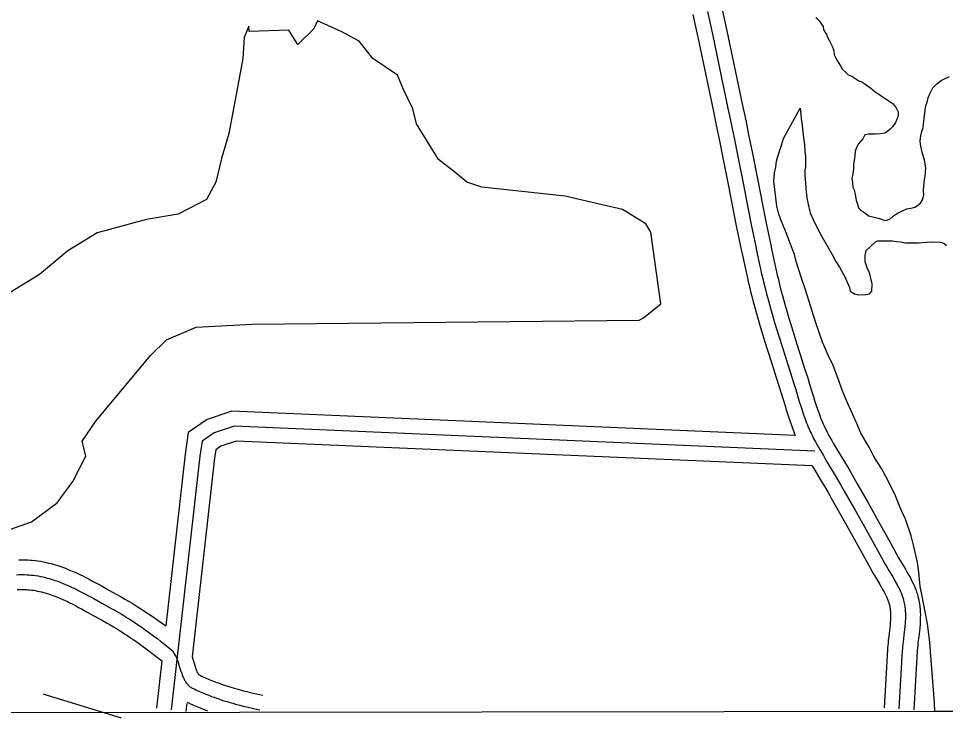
# Model space of a CAD drawing. Extents: x 3313442 to 3351311, y 721974 to 747360.
# Drawn here: x 3328999 to 3329933, y 727351 to 728067 of the extents above; entities that cross this region are included whole.
import ezdxf

# ---------------------------------------------------------------- set-up
doc = ezdxf.new("R2010")
doc.units = 0
for name, color, linetype in [('V-GRID-FRAM', 7, 'Continuous'), ('V-ROAD-CNTR', 7, 'Continuous'), ('V-SITE-VEGE', 7, 'Continuous'), ('V-TOPO-SHOR', 7, 'Continuous')]:
    doc.layers.add(name, color=color, linetype=linetype)

msp = doc.modelspace()

# ---------------------------------------------------------------- linework, layer by layer
at = {"layer": 'V-GRID-FRAM'}
msp.add_lwpolyline([(3317558.4, 745536.29), (3349036.99, 745582.07), (3349071.38, 727396.82), (3317576.91, 727351.01), (3317558.4, 745536.29)], dxfattribs=at)
at = {"layer": 'V-ROAD-CNTR'}
for points in [[(3329707.67, 728077.5), (3329710.38, 728065.24), (3329712.71, 728054.48), (3329728.41, 727979.6), (3329730.63, 727969.11), (3329732.67, 727959.23), (3329734.56, 727949.96), (3329738.04, 727932.62), (3329744.01, 727902.31), (3329748.49, 727879.62), (3329751.89, 727862.64), (3329754.49, 727849.93), (3329756.47, 727840.42), (3329757.98, 727833.3), (3329760.28, 727822.63), (3329762.64, 727811.98), (3329763.4, 727808.67), (3329764.14, 727805.49), (3329765.66, 727799.27), (3329767.14, 727793.47), (3329768.59, 727788.03), (3329769.98, 727782.93), (3329771.32, 727778.16), (3329772.6, 727773.69), (3329775.08, 727765.27), (3329777.31, 727757.92), (3329779.29, 727751.49), (3329782.84, 727740.18), (3329788.26, 727723.17), (3329790.98, 727714.63), (3329793.69, 727706.03), (3329795.97, 727698.64), (3329799.85, 727685.87), (3329801.31, 727681.23), (3329802.62, 727677.22), (3329803.79, 727673.76), (3329804.85, 727670.77), (3329805.8, 727668.2), (3329806.65, 727665.97), (3329807.41, 727664.04), (3329808.08, 727662.41), (3329809.33, 727659.47), (3329810.28, 727657.35), (3329811, 727655.8), (3329812.15, 727653.44), (3329813.35, 727651.11), (3329815.06, 727647.9), (3329816.72, 727644.88), (3329818.31, 727642.04), (3329819.82, 727639.41), (3329822.74, 727634.4), (3329825.33, 727630.03), (3329834.67, 727614.53), (3329837.04, 727610.56), (3329840.54, 727604.59), (3329842.29, 727601.54), (3329844.01, 727598.5), (3329854.8, 727579.18)], [(3329678.39, 728070.94), (3329681.07, 728058.82), (3329683.36, 728048.23), (3329699.05, 727973.42), (3329701.26, 727962.97), (3329703.29, 727953.19), (3329705.15, 727944.02), (3329708.61, 727926.77), (3329714.58, 727896.51), (3329719.07, 727873.77), (3329722.49, 727856.69), (3329725.11, 727843.87), (3329727.11, 727834.25), (3329728.64, 727827.03), (3329730.97, 727816.22), (3329733.37, 727805.39), (3329734.17, 727801.9), (3329734.97, 727798.5), (3329736.56, 727792), (3329738.11, 727785.91), (3329739.62, 727780.23), (3329741.07, 727774.92), (3329742.46, 727769.97), (3329743.79, 727765.32), (3329746.33, 727756.69), (3329748.62, 727749.15), (3329750.65, 727742.57), (3329754.24, 727731.14), (3329759.67, 727714.07), (3329762.38, 727705.56), (3329765.06, 727697.09), (3329767.28, 727689.86), (3329771.19, 727677.01), (3329772.74, 727672.08), (3329774.15, 727667.75), (3329775.44, 727663.94), (3329781.35, 727647.22)], [(3329693.03, 728074.22), (3329695.73, 728062.03), (3329698.04, 728051.35), (3329713.73, 727976.51), (3329715.94, 727966.04), (3329717.98, 727956.21), (3329719.86, 727946.99), (3329723.32, 727929.69), (3329729.29, 727899.41), (3329733.78, 727876.69), (3329737.19, 727859.66), (3329739.8, 727846.9), (3329741.79, 727837.34), (3329743.31, 727830.17), (3329745.63, 727819.42), (3329748.01, 727808.69), (3329748.78, 727805.28), (3329749.56, 727801.99), (3329751.11, 727795.63), (3329752.63, 727789.69), (3329754.1, 727784.13), (3329755.52, 727778.93), (3329756.89, 727774.06), (3329758.2, 727769.51), (3329760.71, 727760.98), (3329762.96, 727753.54), (3329764.97, 727747.03), (3329768.54, 727735.66), (3329773.97, 727718.62), (3329776.68, 727710.09), (3329779.38, 727701.56), (3329781.63, 727694.25), (3329785.52, 727681.44), (3329787.03, 727676.66), (3329788.39, 727672.48), (3329789.62, 727668.85), (3329790.74, 727665.69), (3329791.75, 727662.93), (3329792.66, 727660.53), (3329793.49, 727658.45), (3329794.23, 727656.63), (3329795.58, 727653.46), (3329796.64, 727651.11), (3329797.46, 727649.35), (3329798.73, 727646.74), (3329800.06, 727644.15), (3329801.87, 727640.75), (3329803.61, 727637.6), (3329805.26, 727634.65), (3329806.83, 727631.91), (3329809.81, 727626.79), (3329812.46, 727622.33), (3329821.81, 727606.81), (3329824.13, 727602.92), (3329827.56, 727597.06), (3329829.26, 727594.12), (3329830.93, 727591.16), (3329841.7, 727571.87)], [(3329781.54, 727647.22), (3329214.21, 727671.71), (3329189.36, 727663.27), (3329170.18, 727650.05), (3329166.91, 727628.15), (3329147.41, 727455.4)], [(3329801.29, 727631.35), (3329216.37, 727656.6), (3329196.16, 727649.74), (3329184.05, 727641.39), (3329181.78, 727626.2), (3329152.95, 727370.69)], [(3329798.49, 727616.46), (3329218.53, 727641.49), (3329202.95, 727636.2), (3329197.92, 727632.74), (3329196.66, 727624.25), (3329174.06, 727424.01)], [(3329798.49, 727616.46), (3329808.94, 727599.1), (3329811.22, 727595.29), (3329814.59, 727589.54), (3329816.22, 727586.7), (3329817.85, 727583.81), (3329828.6, 727564.55)], [(3329854.8, 727579.18), (3329865.57, 727559.89), (3329875.61, 727541.93), (3329885.62, 727524.01), (3329886.66, 727522.17), (3329888.72, 727518.65), (3329892.53, 727512.3), (3329894.01, 727509.79), (3329895.31, 727507.52), (3329896.46, 727505.47), (3329897.44, 727503.64), (3329898.3, 727502), (3329899.07, 727500.48), (3329900.31, 727497.89), (3329901.22, 727495.85), (3329901.92, 727494.22), (3329902.87, 727491.82), (3329903.78, 727489.31), (3329904.49, 727487.16), (3329905.09, 727485.05), (3329905.6, 727483.02), (3329906.03, 727481.06), (3329906.39, 727479.17), (3329906.68, 727477.36), (3329906.92, 727475.61), (3329907.1, 727473.93), (3329907.25, 727472.31), (3329907.35, 727470.76), (3329907.43, 727469.21), (3329907.5, 727466.43), (3329907.49, 727463.79), (3329907.42, 727461.37), (3329907.32, 727459.13), (3329907.18, 727457.01), (3329906.86, 727453.27), (3329906.52, 727450), (3329905.88, 727444.56), (3329905.4, 727440.59), (3329905.06, 727437.71), (3329904.84, 727435.65), (3329904.54, 727432.53), (3329904.42, 727431.07), (3329904.32, 727429.56), (3329902.58, 727400.24), (3329900.84, 727370.87)], [(3329828.61, 727564.55), (3329839.38, 727545.26), (3329849.42, 727527.3), (3329859.48, 727509.29), (3329860.68, 727507.17), (3329862.92, 727503.35), (3329866.74, 727496.98), (3329868.08, 727494.7), (3329869.21, 727492.73), (3329870.15, 727491.05), (3329870.94, 727489.58), (3329871.6, 727488.31), (3329872.14, 727487.25), (3329873.09, 727485.27), (3329873.73, 727483.83), (3329874.17, 727482.8), (3329874.83, 727481.15), (3329875.42, 727479.52), (3329875.8, 727478.36), (3329876.12, 727477.24), (3329876.4, 727476.14), (3329876.63, 727475.07), (3329876.83, 727474.01), (3329877, 727472.97), (3329877.14, 727471.95), (3329877.25, 727470.94), (3329877.34, 727469.95), (3329877.41, 727468.98), (3329877.45, 727468.08), (3329877.5, 727466.11), (3329877.49, 727464.28), (3329877.44, 727462.52), (3329877.36, 727460.83), (3329877.26, 727459.26), (3329876.99, 727456.08), (3329876.7, 727453.3), (3329876.1, 727448.13), (3329875.61, 727444.16), (3329875.25, 727441.09), (3329874.99, 727438.69), (3329874.65, 727435.14), (3329874.5, 727433.25), (3329874.38, 727431.43), (3329872.64, 727402.01), (3329870.9, 727372.64)], [(3329841.7, 727571.87), (3329852.48, 727552.58), (3329862.51, 727534.61), (3329872.55, 727516.65), (3329873.67, 727514.67), (3329875.82, 727511), (3329879.64, 727504.64), (3329881.05, 727502.24), (3329882.26, 727500.13), (3329883.3, 727498.26), (3329884.19, 727496.61), (3329884.95, 727495.16), (3329885.6, 727493.87), (3329886.7, 727491.58), (3329887.48, 727489.84), (3329888.04, 727488.51), (3329888.85, 727486.49), (3329889.6, 727484.42), (3329890.14, 727482.76), (3329890.61, 727481.15), (3329891, 727479.58), (3329891.33, 727478.07), (3329891.61, 727476.59), (3329891.84, 727475.17), (3329892.03, 727473.78), (3329892.18, 727472.44), (3329892.29, 727471.13), (3329892.38, 727469.87), (3329892.44, 727468.64), (3329892.5, 727466.27), (3329892.49, 727464.04), (3329892.43, 727461.94), (3329892.34, 727459.98), (3329892.22, 727458.13), (3329891.93, 727454.68), (3329891.61, 727451.65), (3329890.99, 727446.35), (3329890.5, 727442.38), (3329890.16, 727439.4), (3329889.91, 727437.17), (3329889.6, 727433.83), (3329889.46, 727432.16), (3329889.35, 727430.5), (3329887.61, 727401.13), (3329885.87, 727371.75)], [(3328999.35, 727521.92), (3329001.57, 727521.96), (3329003.65, 727521.96), (3329005.55, 727521.93), (3329008.72, 727521.81), (3329011.17, 727521.66), (3329013.08, 727521.5), (3329015.85, 727521.2), (3329018.64, 727520.82), (3329021.54, 727520.34), (3329024.3, 727519.82), (3329026.95, 727519.25), (3329029.48, 727518.66), (3329031.91, 727518.03), (3329034.25, 727517.39), (3329036.48, 727516.73), (3329038.63, 727516.05), (3329040.69, 727515.37), (3329042.67, 727514.69), (3329044.57, 727514), (3329046.44, 727513.3), (3329049.9, 727511.94), (3329053.15, 727510.58), (3329056.15, 727509.27), (3329058.93, 727508), (3329061.52, 727506.77), (3329063.92, 727505.61), (3329066.18, 727504.48), (3329070.29, 727502.38), (3329073.87, 727500.49), (3329077, 727498.81), (3329082.36, 727495.86), (3329090.3, 727491.43), (3329098.25, 727487.02), (3329102.46, 727484.67), (3329106.44, 727482.39), (3329110.12, 727480.22), (3329113.54, 727478.16), (3329116.71, 727476.2), (3329119.66, 727474.34), (3329122.4, 727472.58), (3329124.96, 727470.91), (3329127.36, 727469.31), (3329131.75, 727466.33), (3329147.41, 727455.4)], [(3328997.19, 727506.84), (3328999.59, 727506.92)], [(3328999.59, 727506.92), (3329001.7, 727506.96), (3329003.54, 727506.96), (3329005.15, 727506.93), (3329007.97, 727506.83), (3329010.08, 727506.69), (3329011.66, 727506.56), (3329014.04, 727506.31), (3329016.41, 727505.98), (3329018.92, 727505.57), (3329021.34, 727505.11), (3329023.67, 727504.62), (3329025.9, 727504.09), (3329028.05, 727503.54), (3329030.12, 727502.97), (3329032.12, 727502.38), (3329034.04, 727501.77), (3329035.89, 727501.16), (3329037.67, 727500.55), (3329039.4, 727499.92), (3329041.06, 727499.3), (3329044.26, 727498.04), (3329047.24, 727496.79), (3329050.02, 727495.57), (3329052.62, 727494.39), (3329055.04, 727493.25), (3329057.3, 727492.15), (3329059.42, 727491.09), (3329063.37, 727489.07), (3329066.82, 727487.25), (3329069.83, 727485.63), (3329075.1, 727482.74), (3329083, 727478.33), (3329090.95, 727473.91), (3329095.08, 727471.61), (3329098.9, 727469.42), (3329102.44, 727467.34), (3329105.72, 727465.35), (3329108.77, 727463.47), (3329111.61, 727461.68), (3329114.25, 727459.99), (3329116.7, 727458.38), (3329118.99, 727456.86), (3329123.24, 727453.97), (3329126.92, 727451.41), (3329130.11, 727449.13), (3329132.89, 727447.11), (3329135.3, 727445.32), (3329139.49, 727442.15), (3329142.6, 727439.74), (3329144.93, 727437.91), (3329148.39, 727435.13), (3329151.84, 727432.31), (3329152.38, 727431.85), (3329152.88, 727431.38), (3329153.37, 727430.89), (3329153.82, 727430.4), (3329154.25, 727429.9), (3329154.66, 727429.4), (3329155.43, 727428.36), (3329156.11, 727427.31), (3329156.74, 727426.26), (3329157.3, 727425.2), (3329157.82, 727424.15), (3329158.29, 727423.1), (3329158.72, 727422.07), (3329159.12, 727421.05), (3329159.85, 727419.04), (3329160.49, 727417.12), (3329162.76, 727409.82), (3329163.2, 727408.46), (3329163.62, 727407.21), (3329164.04, 727406.06), (3329164.44, 727404.99), (3329164.84, 727404.01), (3329165.23, 727403.1), (3329165.62, 727402.27), (3329165.99, 727401.51), (3329166.36, 727400.81), (3329166.71, 727400.17), (3329167.43, 727399), (3329168.1, 727398.02), (3329168.72, 727397.21), (3329169.3, 727396.52), (3329169.83, 727395.95), (3329170.31, 727395.47), (3329170.75, 727395.06)], [(3328997.83, 727491.85), (3329000.11, 727491.93)], [(3328999.84, 727491.92), (3329001.82, 727491.96), (3329003.42, 727491.96), (3329004.75, 727491.94), (3329007.21, 727491.85), (3329008.98, 727491.73), (3329010.24, 727491.63), (3329012.22, 727491.42), (3329014.17, 727491.15), (3329016.31, 727490.8), (3329018.38, 727490.41), (3329020.38, 727489.98), (3329022.32, 727489.52), (3329024.19, 727489.04), (3329026, 727488.54), (3329027.75, 727488.03), (3329029.44, 727487.49), (3329031.09, 727486.95), (3329032.68, 727486.4), (3329034.22, 727485.85), (3329035.67, 727485.3), (3329038.62, 727484.14), (3329041.34, 727483), (3329043.9, 727481.88), (3329046.3, 727480.79), (3329048.56, 727479.72), (3329050.68, 727478.69), (3329052.66, 727477.71), (3329056.45, 727475.76), (3329059.76, 727474.01), (3329062.67, 727472.45), (3329067.83, 727469.61), (3329075.71, 727465.22), (3329083.66, 727460.81), (3329087.69, 727458.56), (3329091.36, 727456.46), (3329094.75, 727454.45), (3329097.91, 727452.55), (3329100.84, 727450.74), (3329103.56, 727449.03), (3329106.09, 727447.4), (3329108.45, 727445.86), (3329110.62, 727444.41), (3329114.73, 727441.62), (3329118.27, 727439.15), (3329121.34, 727436.96), (3329124.01, 727435.02), (3329126.31, 727433.31), (3329130.37, 727430.24), (3329143.43, 727420.13)], [(3329174.06, 727424.01), (3329177.06, 727414.36), (3329177.43, 727413.2), (3329177.78, 727412.16), (3329178.11, 727411.26), (3329178.4, 727410.48), (3329178.68, 727409.8), (3329178.93, 727409.21), (3329179.16, 727408.72), (3329179.37, 727408.29), (3329179.56, 727407.93), (3329179.67, 727407.72), (3329180.02, 727407.15), (3329180.25, 727406.83), (3329180.41, 727406.61), (3329180.54, 727406.46), (3329180.63, 727406.37), (3329180.7, 727406.3), (3329180.94, 727406.07)], [(3329143.43, 727420.13), (3329138.04, 727372.37)], [(3329180.35, 727406.59), (3329180.84, 727406.18), (3329180.87, 727406.16), (3329180.8, 727406.21), (3329180.9, 727406.14), (3329181.12, 727406.03), (3329182.67, 727405.27), (3329184.3, 727404.5), (3329187.57, 727403), (3329190.63, 727401.66), (3329193.51, 727400.46), (3329196.23, 727399.38), (3329198.8, 727398.4), (3329201.21, 727397.5), (3329203.49, 727396.69), (3329205.61, 727395.96), (3329209.69, 727394.62), (3329213.26, 727393.5), (3329216.4, 727392.57), (3329219.17, 727391.78), (3329221.58, 727391.12), (3329225.9, 727389.98), (3329229.11, 727389.17), (3329234.01, 727388), (3329238.98, 727386.87), (3329242.14, 727386.17), (3329245.34, 727385.47)], [(3329170.75, 727395.06), (3329171.56, 727394.39), (3329172.2, 727393.91), (3329172.7, 727393.57), (3329173.48, 727393.1), (3329174.3, 727392.66), (3329176.16, 727391.76), (3329177.95, 727390.9), (3329181.45, 727389.3), (3329184.74, 727387.87), (3329187.85, 727386.57), (3329190.77, 727385.41), (3329193.51, 727384.36), (3329196.1, 727383.4), (3329198.53, 727382.54), (3329200.81, 727381.75), (3329205.11, 727380.33), (3329208.89, 727379.15), (3329212.21, 727378.17), (3329215.12, 727377.34), (3329217.67, 727376.63), (3329222.16, 727375.45), (3329225.53, 727374.6), (3329230.61, 727373.39), (3329235.7, 727372.23), (3329238.91, 727371.52), (3329242.11, 727370.82)], [(3329168.78, 727377.23), (3329167.85, 727369.01)], [(3329168.94, 727378.59), (3329169.64, 727378.25), (3329171.61, 727377.31), (3329175.33, 727375.61), (3329178.86, 727374.07), (3329182.18, 727372.68), (3329185.3, 727371.44), (3329188.23, 727370.32), (3329189.61, 727369.81)]]:
    msp.add_lwpolyline(points, dxfattribs=at)
at = {"layer": 'V-SITE-VEGE'}
for p, q in [((3329769.57, 727946.18), (3329786.38, 727976.74)), ((3329786.38, 727976.74), (3329787.05, 727970.48)), ((3329787.05, 727970.48), (3329787.39, 727965.95)), ((3329787.39, 727965.95), (3329788.07, 727962.47)), ((3329788.07, 727962.47), (3329789.41, 727949.59)), ((3329789.41, 727949.59), (3329790.77, 727940.19)), ((3329763.59, 727927.07), (3329767.81, 727939.58)), ((3329767.81, 727939.58), (3329769.57, 727946.18)), ((3329790.77, 727940.19), (3329791.1, 727933.58)), ((3329791.1, 727933.58), (3329791.78, 727927.67)), ((3329791.78, 727927.67), (3329791.74, 727917.58)), ((3329761.82, 727917.33), (3329762.53, 727923.24)), ((3329762.53, 727923.24), (3329763.59, 727927.07)), ((3329760.03, 727903.07), (3329760.75, 727911.76)), ((3329760.75, 727911.76), (3329761.82, 727917.33)), ((3329791.04, 727914.79), (3329791.02, 727909.23)), ((3329791.02, 727909.23), (3329791.69, 727901.57)), ((3329791.74, 727917.58), (3329791.04, 727914.79)), ((3329763.07, 727878.01), (3329760.03, 727903.07)), ((3329791.69, 727901.57), (3329792.02, 727896)), ((3329792.02, 727896), (3329793.03, 727886.6)), ((3329793.03, 727886.6), (3329794.05, 727881.38)), ((3329794.05, 727881.38), (3329796.45, 727871.28)), ((3329765.13, 727870), (3329763.07, 727878.01)), ((3329767.55, 727862.68), (3329765.13, 727870)), ((3329772.72, 727850.49), (3329767.55, 727862.68)), ((3329796.45, 727871.28), (3329799.56, 727864.66)), ((3329799.56, 727864.66), (3329804.75, 727854.2)), ((3329804.75, 727854.2), (3329808.55, 727846.89)), ((3329776.17, 727841.43), (3329772.72, 727850.49)), ((3329808.55, 727846.89), (3329818.58, 727829.45)), ((3329780.65, 727829.23), (3329776.17, 727841.43)), ((3329853.04, 727833.51), (3329862.46, 727842.18)), ((3329862.46, 727842.18), (3329864.21, 727843.21)), ((3329864.21, 727843.21), (3329879.52, 727843.16)), ((3329879.52, 727843.16), (3329883.34, 727842.45)), ((3329883.34, 727842.45), (3329887.52, 727842.09)), ((3329887.52, 727842.09), (3329892.38, 727841.03)), ((3329892.38, 727841.03), (3329905.95, 727840.98)), ((3329905.95, 727840.98), (3329913.61, 727841.65)), ((3329913.61, 727841.65), (3329918.83, 727841.98)), ((3329918.83, 727841.98), (3329927.88, 727841.95)), ((3329927.88, 727841.95), (3329931.35, 727840.55)), ((3329931.35, 727840.55), (3329933.78, 727838.45)), ((3329782.37, 727822.27), (3329780.65, 727829.23)), ((3329818.58, 727829.45), (3329822.38, 727822.48)), ((3329851.95, 727822.03), (3329851.98, 727828.3)), ((3329851.98, 727828.3), (3329853.04, 727833.51)), ((3329787.88, 727805.55), (3329782.37, 727822.27)), ((3329822.38, 727822.48), (3329826.19, 727816.55)), ((3329826.19, 727816.55), (3329831.03, 727807.49)), ((3329854.37, 727815.07), (3329851.95, 727822.03)), ((3329831.03, 727807.49), (3329833.79, 727801.56)), ((3329856.44, 727811.23), (3329854.37, 727815.07)), ((3329858.84, 727799.74), (3329856.44, 727811.23)), ((3329791.32, 727795.8), (3329787.88, 727805.55)), ((3329833.79, 727801.56), (3329836.21, 727795.99)), ((3329858.81, 727792.43), (3329858.84, 727799.74)), ((3329793.73, 727787.44), (3329791.32, 727795.8)), ((3329836.21, 727795.99), (3329836.89, 727792.51)), ((3329836.89, 727792.51), (3329841.06, 727789.71)), ((3329841.06, 727789.71), (3329845.23, 727788.65)), ((3329845.23, 727788.65), (3329852.89, 727788.97)), ((3329852.89, 727788.97), (3329856.37, 727789.66)), ((3329856.37, 727789.66), (3329858.81, 727792.43)), ((3329801.99, 727761.66), (3329793.73, 727787.44)), ((3329808.88, 727741.11), (3329801.99, 727761.66)), ((3329815.1, 727727.17), (3329808.88, 727741.11)), ((3329819.59, 727717.41), (3329815.1, 727727.17)), ((3329825.45, 727702.43), (3329819.59, 727717.41)), ((3329828.9, 727692.67), (3329825.45, 727702.43)), ((3329833.73, 727680.48), (3329828.9, 727692.67)), ((3329837.52, 727672.46), (3329833.73, 727680.48)), ((3329843.39, 727659.22), (3329837.52, 727672.46)), ((3329847.54, 727649.47), (3329843.39, 727659.22)), ((3329855.84, 727635.17), (3329847.54, 727649.47)), ((3329860.68, 727625.76), (3329855.84, 727635.17)), ((3329868.29, 727613.9), (3329860.68, 727625.76)), ((3329872.79, 727605.89), (3329868.29, 727613.9)), ((3329881.77, 727588.11), (3329872.79, 727605.89)), ((3329887.98, 727572.78), (3329881.77, 727588.11)), ((3329892.47, 727562.67), (3329887.98, 727572.78)), ((3329898.33, 727545.95), (3329892.47, 727562.67)), ((3329901.07, 727535.16), (3329898.33, 727545.95)), ((3329904.5, 727519.14), (3329901.07, 727535.16)), ((3329905.86, 727509.39), (3329904.5, 727519.14)), ((3329907.2, 727495.12), (3329905.86, 727509.39)), ((3329909.25, 727485.37), (3329907.2, 727495.12)), ((3329912.33, 727469.36), (3329909.25, 727485.37)), ((3329914.73, 727457.52), (3329912.33, 727469.36)), ((3329917.1, 727439.07), (3329914.73, 727457.52)), ((3329918.09, 727425.15), (3329917.1, 727439.07)), ((3329921.76, 727377.81), (3329918.09, 727425.15)), ((3329922, 727368.96), (3329921.76, 727377.81)), ((3329968.75, 727369.03), (3329922, 727368.96))]:
    msp.add_line(p, q, dxfattribs=at)
at = {"layer": 'V-TOPO-SHOR'}
msp.add_line((3329023.6, 727386.75), (3329102.63, 727362.82), dxfattribs=at)
for points in [[(3329802.2, 728068.13), (3329805.59, 728064.71), (3329809.54, 728059.03), (3329810.1, 728055.62), (3329812.92, 728051.07), (3329814.04, 728048.23), (3329815.73, 728045.39), (3329816.86, 728042.55), (3329818.55, 728039.14), (3329820.24, 728034.59), (3329820.79, 728030.62), (3329821.92, 728027.78), (3329824.74, 728023.23), (3329826.99, 728019.25), (3329829.25, 728015.84), (3329832.08, 728012.99), (3329834.34, 728010.72), (3329839.44, 728008.43), (3329845.66, 728004.44), (3329848.5, 728003.29), (3329852.46, 728000.44), (3329857.55, 727997.02), (3329861.51, 727993.6), (3329864.91, 727991.32), (3329870.57, 727987.33), (3329875.1, 727984.48), (3329880.19, 727981.06), (3329883.01, 727977.08), (3329885.27, 727973.1), (3329885.25, 727969.13), (3329884.11, 727966.29), (3329882.4, 727962.33), (3329879.54, 727957.8), (3329877.27, 727955.54), (3329874.42, 727953.28), (3329871.58, 727951.58), (3329867.04, 727951.03), (3329861.93, 727950.48), (3329858.53, 727950.49), (3329855.12, 727950.51), (3329851.72, 727949.95), (3329849.43, 727945.99), (3329847.15, 727943.16), (3329844.87, 727940.33), (3329843.16, 727936.93), (3329842.01, 727933.53), (3329841.43, 727928.99), (3329840.85, 727923.89), (3329840.27, 727920.49), (3329840.25, 727915.95), (3329839.66, 727910.28), (3329838.52, 727906.31), (3329839.07, 727901.77)], [(3328969.16, 727545.07), (3329012.13, 727560.13), (3329038.1, 727579.16), (3329053.87, 727600.59), (3329067.03, 727626.2), (3329063.41, 727641.39), (3329077.07, 727661.51), (3329131.97, 727727.58), (3329148.24, 727743.51), (3329178.12, 727756.25), (3329234.41, 727759.23), (3329624.45, 727763.1), (3329628.65, 727765.71), (3329646.23, 727779.53), (3329636.22, 727851.81), (3329631.01, 727860.2), (3329607.49, 727874.66), (3329587.09, 727879.43), (3329549.68, 727888.18), (3329465.68, 727897.05), (3329450.77, 727902.33), (3329438.76, 727912.31), (3329422.04, 727925.19), (3329399.89, 727960.85), (3329396.27, 727976.04), (3329386.64, 727996.22), (3329380.92, 728010.11), (3329356.1, 728026.67), (3329342.28, 728044.25), (3329324.76, 728053.73), (3329300.45, 728064.79), (3329296.76, 728056.68), (3329280.49, 728040.76), (3329275.28, 728049.15), (3329271.37, 728055.45), (3329231.58, 728053.99), (3329231.07, 728059.49), (3329226.59, 728047.98), (3329225.22, 728026.78), (3329218.57, 727990.68), (3329211.13, 727951.17), (3329203.47, 727926.06), (3329197.9, 727902.26), (3329188.43, 727884.75), (3329159.86, 727869.91), (3329128.17, 727864.76), (3329078.39, 727851.29), (3329049.02, 727833.05), (3329020.16, 727809.31), (3328990.79, 727791.07)], [(3329909.03, 727953.16), (3329910.18, 727957.12), (3329910.75, 727960.53), (3329911.34, 727966.77), (3329911.93, 727971.87), (3329912.51, 727975.27), (3329913.09, 727979.24), (3329914.24, 727982.64), (3329915.39, 727987.18), (3329917.1, 727991.14), (3329918.25, 727993.97), (3329919.96, 727997.37), (3329923.94, 728000.76), (3329928.5, 728004.72), (3329931.91, 728006.41), (3329937.02, 728008.66)], [(3329839.07, 727901.77), (3329839.62, 727897.23), (3329840.75, 727894.39), (3329841.86, 727889.85), (3329842.98, 727884.17), (3329844.1, 727880.2), (3329845.22, 727876.22), (3329847.48, 727873.94), (3329852.58, 727870.52), (3329855.41, 727868.24), (3329861.08, 727867.09), (3329865.04, 727865.94), (3329869.01, 727864.79), (3329872.98, 727863.64), (3329876.95, 727865.33), (3329880.37, 727868.16), (3329884.35, 727870.98), (3329889.46, 727873.23), (3329894.01, 727875.48), (3329897.98, 727876.04), (3329901.96, 727877.16), (3329904.8, 727878.85), (3329907.65, 727881.11), (3329909.93, 727885.07), (3329911.08, 727889.61), (3329910.53, 727894.15), (3329911.11, 727898.69), (3329911.7, 727904.93), (3329912.28, 727908.33), (3329912.86, 727911.73), (3329912.87, 727916.27), (3329911.77, 727924.78), (3329909.52, 727931.03), (3329907.84, 727938.41), (3329907.29, 727943.52), (3329907.88, 727949.19), (3329909.03, 727953.16)]]:
    msp.add_lwpolyline(points, dxfattribs=at)

doc.saveas('drawing.dxf')
